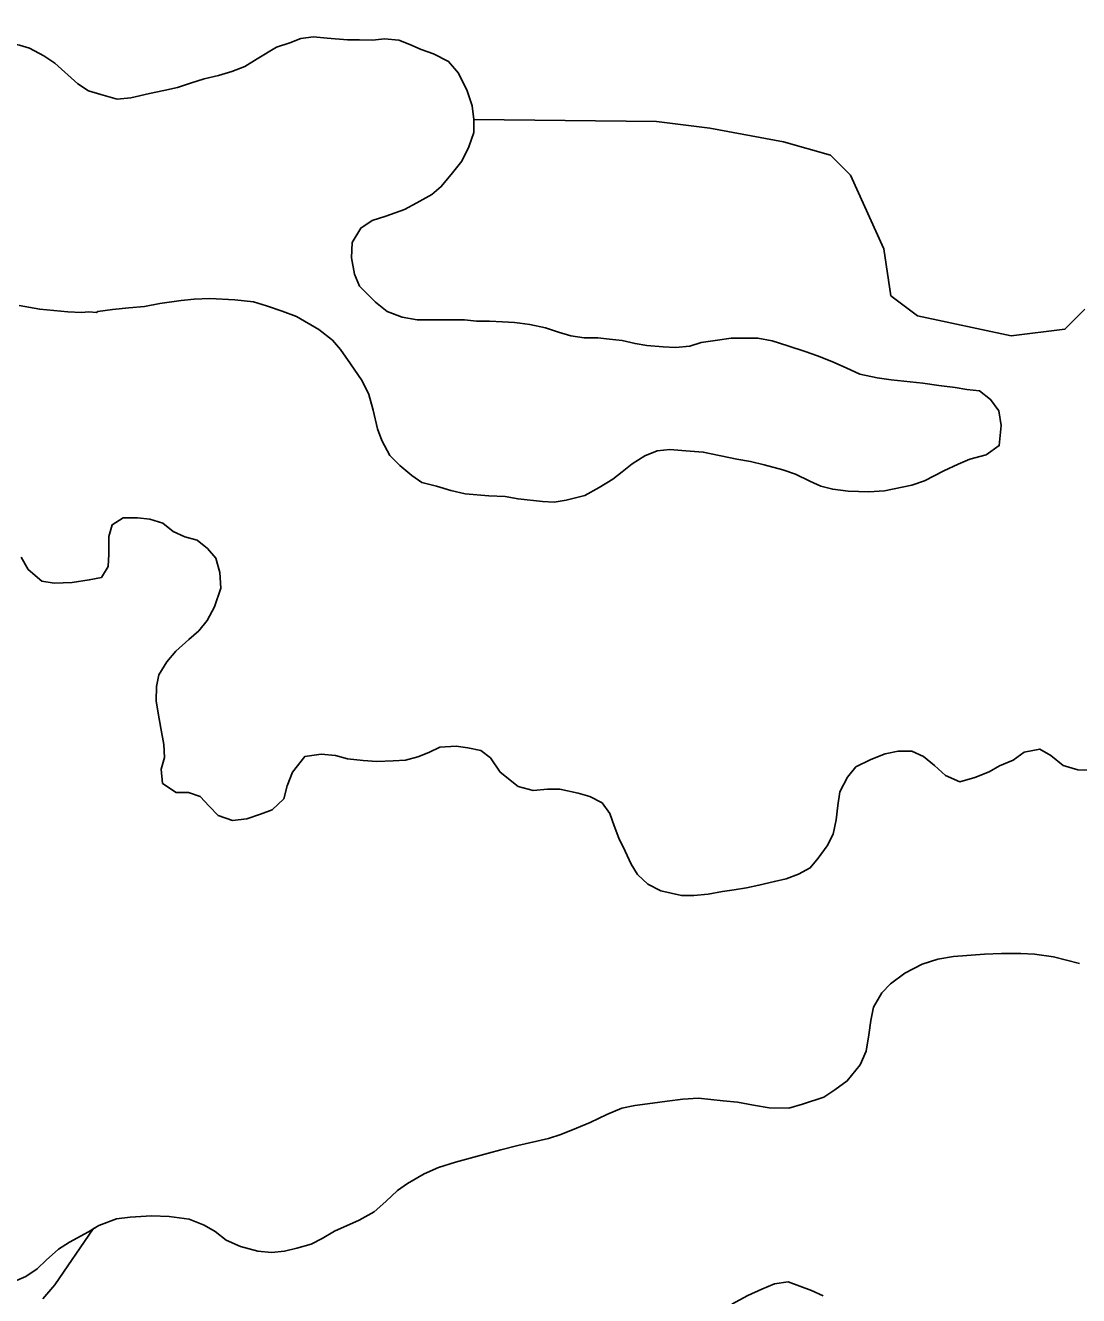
# Model space of a CAD drawing. Extents: x 3219052 to 3256913, y 800770 to 826146.
# Drawn here: x 3227300.4 to 3227567.9, y 811535.4 to 811858 of the extents above; entities that cross this region are included whole.
import ezdxf

# ---------------------------------------------------------------- set-up
doc = ezdxf.new("R2010")
doc.units = 0
doc.layers.add('V-SITE-VEGE', color=7, linetype='Continuous')
doc.layers.add('V-TOPO-SHOR', color=7, linetype='Continuous')

msp = doc.modelspace()

# ---------------------------------------------------------------- linework, layer by layer
at = {"layer": 'V-SITE-VEGE'}
for points in [[(3227414.91, 811782.87), (3227411.91, 811783.2), (3227408.74, 811783.21), (3227403.05, 811783.23), (3227399.88, 811783.24), (3227396.09, 811783.88), (3227392.29, 811785.32), (3227389.29, 811787.7), (3227385.19, 811791.83), (3227383.94, 811794.84), (3227383.16, 811798.95), (3227383.33, 811802.91), (3227385.56, 811806.54), (3227388.41, 811808.43), (3227391.89, 811809.53), (3227396.65, 811811.25), (3227399.81, 811812.98), (3227403.62, 811815.03), (3227406, 811817.08), (3227408.86, 811820.55), (3227411.24, 811823.55), (3227412.99, 811827.18), (3227414.27, 811830.82), (3227414.28, 811834.14), (3227460.63, 811833.59), (3227474.24, 811831.89), (3227492.95, 811828.49), (3227504.86, 811825.09), (3227509.96, 811819.98), (3227518.46, 811801.26), (3227520.17, 811789.35), (3227526.97, 811784.24), (3227550.79, 811779.14), (3227564.4, 811780.84), (3227569.5, 811785.94)], [(3227298.79, 811786.87), (3227304.01, 811785.91), (3227311.12, 811785.25), (3227314.6, 811785.08), (3227316.51, 811785.23), (3227318.4, 811785.07), (3227318.72, 811785.39), (3227322.52, 811785.85), (3227326.64, 811786.31), (3227330.59, 811786.61)], [(3227330.59, 811786.61), (3227334.55, 811787.39), (3227339.93, 811788.17), (3227343.25, 811788.47), (3227347.21, 811788.62), (3227353.54, 811788.28), (3227358.28, 811787.8), (3227361.6, 811786.83), (3227365.55, 811785.4), (3227369.19, 811784.12), (3227374.88, 811780.78), (3227378.35, 811778.08), (3227380.4, 811775.7), (3227382.92, 811772.06), (3227385.91, 811767.77), (3227387.64, 811764.29), (3227388.73, 811760.33), (3227389.83, 811755.58), (3227390.93, 811752.57), (3227392.97, 811748.77), (3227395.5, 811746.23), (3227398.49, 811743.69), (3227401.02, 811741.94), (3227404.81, 811740.98), (3227408.45, 811739.86), (3227412.09, 811739.06), (3227418.1, 811738.56), (3227422.21, 811738.39), (3227425.53, 811737.75), (3227431.7, 811737.1), (3227434.71, 811736.93), (3227437.71, 811737.39), (3227442.46, 811738.65), (3227446.11, 811740.69), (3227449.6, 811742.74), (3227451.98, 811744.63), (3227454.51, 811746.68), (3227457.68, 811748.73), (3227460.85, 811749.98), (3227464.02, 811750.29), (3227468.13, 811749.96), (3227472.56, 811749.63), (3227481.1, 811747.86), (3227484.58, 811747.22), (3227488.05, 811746.42), (3227492.8, 811745.14), (3227495.96, 811744.02), (3227499.59, 811742.27), (3227502.43, 811740.99), (3227505.44, 811740.19), (3227509.39, 811739.71), (3227514.62, 811739.53), (3227518.57, 811739.84), (3227525.54, 811741.24), (3227528.71, 811742.34), (3227533.62, 811744.85), (3227537.26, 811746.58), (3227540.27, 811747.84), (3227544.39, 811748.93), (3227547.72, 811751.3), (3227548.21, 811756.36), (3227547.59, 811760.16), (3227545.54, 811763.01), (3227542.7, 811765.23), (3227539.54, 811765.56), (3227536.53, 811766.05), (3227532.42, 811766.53), (3227528.31, 811767.18), (3227525.14, 811767.5), (3227520.24, 811767.99), (3227516.76, 811768.48), (3227512.33, 811769.44), (3227508.86, 811771.04), (3227505.22, 811772.63), (3227501.59, 811774.06), (3227498.43, 811775.18), (3227494, 811776.62), (3227490.05, 811777.9), (3227486.41, 811778.54), (3227483.09, 811778.55), (3227479.61, 811778.56), (3227476.13, 811778.1), (3227472.01, 811777.48), (3227469.16, 811776.54), (3227465.52, 811776.23), (3227462.36, 811776.4), (3227458.24, 811776.73), (3227455.24, 811777.21), (3227451.92, 811778.01), (3227448.75, 811778.34), (3227445.75, 811778.67), (3227442.27, 811778.68), (3227438.95, 811779.16), (3227435.79, 811780.12), (3227432.47, 811781.24), (3227428.52, 811782.04), (3227425.99, 811782.36), (3227424.56, 811782.53), (3227421.56, 811782.69), (3227418.23, 811782.86), (3227414.91, 811782.87)], [(3227452.73, 811648.3), (3227451.09, 811651.61), (3227449.95, 811654.74), (3227448.8, 811657.88), (3227446.83, 811660.53), (3227443.7, 811662.19), (3227440.74, 811663.02), (3227436.12, 811664.02), (3227432.99, 811664.03), (3227429.36, 811663.71), (3227425.57, 811664.71), (3227420.97, 811668.36), (3227418.5, 811671.99), (3227416.03, 811673.81), (3227412.74, 811674.49), (3227409.77, 811674.99), (3227405.65, 811674.67), (3227402.84, 811673.36), (3227400.03, 811672.21), (3227396.9, 811671.4), (3227393.76, 811671.24), (3227389.64, 811671.09), (3227386.17, 811671.27), (3227382.22, 811671.77), (3227379.09, 811672.61), (3227375.46, 811672.95), (3227371.33, 811672.31), (3227368.19, 811668.35), (3227366.86, 811664.9), (3227366.02, 811661.6), (3227363.05, 811658.81), (3227360.08, 811657.66), (3227356.61, 811656.52), (3227352.98, 811656.03), (3227349.35, 811657.36), (3227347.05, 811659.68), (3227344.75, 811662.16), (3227341.79, 811663.16), (3227338.65, 811663.17), (3227335.2, 811665.49), (3227334.88, 811669.12), (3227335.71, 811672.08), (3227335.56, 811675.38), (3227334.75, 811679.51), (3227334.1, 811683.3), (3227333.61, 811686.44), (3227333.62, 811690.07), (3227334.29, 811693.04), (3227336.28, 811696.33), (3227338.6, 811699.12), (3227341.91, 811702.08), (3227344.39, 811704.21), (3227346.54, 811706.85), (3227348.36, 811710.31), (3227350.03, 811715.08), (3227349.71, 811719.04), (3227348.73, 811722.67), (3227346.6, 811725.15), (3227343.96, 811727.31), (3227340.83, 811728.14), (3227337.87, 811729.47), (3227335.23, 811731.62), (3227331.94, 811732.62), (3227328.81, 811732.96), (3227325.18, 811732.97), (3227322.37, 811731.17), (3227321.54, 811728.2), (3227321.52, 811723.75), (3227321.35, 811720.61), (3227319.69, 811717.82), (3227316.56, 811717.17), (3227312.26, 811716.52), (3227307.65, 811716.37), (3227304.52, 811716.87), (3227301.06, 811719.85), (3227299.25, 811722.99)], [(3227571.7, 811668.88), (3227567.74, 811668.9), (3227563.95, 811670.06), (3227560.83, 811672.54), (3227558.03, 811674.2), (3227554.07, 811673.39), (3227551.26, 811671.42), (3227547.79, 811669.95), (3227545.15, 811668.47), (3227541.52, 811667), (3227537.72, 811665.85), (3227534.1, 811667.52), (3227531.3, 811670), (3227528.5, 811672.31), (3227525.54, 811673.64), (3227522.08, 811673.66), (3227518.77, 811673), (3227515.14, 811671.53), (3227511.34, 811669.73), (3227509.19, 811667.1), (3227507.2, 811663.31), (3227506.7, 811659.85), (3227506.35, 811656.22), (3227505.52, 811652.59), (3227504.02, 811649.63), (3227501.71, 811646.5), (3227499.72, 811644.04), (3227496.75, 811642.4), (3227493.61, 811641.25), (3227490.64, 811640.6), (3227486.68, 811639.62), (3227483.54, 811638.97), (3227480.41, 811638.49), (3227477.44, 811638.01), (3227473.81, 811637.36), (3227470.18, 811637.04), (3227467.04, 811637.05), (3227461.77, 811638.22), (3227458.48, 811639.88), (3227455.85, 811642.36), (3227454.21, 811645), (3227452.73, 811648.3)], [(3227375.74, 811549.92), (3227378.88, 811551.72), (3227385.16, 811554.51), (3227388.96, 811556.64), (3227391.93, 811559.27), (3227394.91, 811562.07), (3227397.39, 811563.87), (3227401.68, 811566.33), (3227405.32, 811567.97), (3227409.61, 811569.28), (3227414.23, 811570.58), (3227418.03, 811571.56), (3227421.16, 811572.38), (3227425.45, 811573.52), (3227433.21, 811575.31), (3227436.35, 811576.28), (3227440.31, 811577.92), (3227443.78, 811579.4), (3227448.07, 811581.36), (3227451.87, 811583), (3227455.17, 811583.65), (3227459.63, 811584.29), (3227463.42, 811584.78), (3227467.38, 811585.26), (3227471.34, 811585.58), (3227477.6, 811584.9), (3227481.23, 811584.56), (3227485.35, 811583.72), (3227489.31, 811583.05), (3227494.26, 811583.04), (3227497.72, 811584.01), (3227503.17, 811585.81), (3227505.98, 811587.62), (3227509.12, 811589.91), (3227512.43, 811594.03), (3227513.93, 811597.48), (3227514.6, 811601.61), (3227515.1, 811605.23), (3227515.77, 811608.69), (3227517.93, 811612.32), (3227520.08, 811614.62), (3227523.72, 811617.25), (3227528.18, 811619.54), (3227532.14, 811620.85), (3227536.1, 811621.5), (3227544.02, 811622.13), (3227548.3, 811622.28), (3227553.25, 811622.27), (3227556.72, 811622.09), (3227561.5, 811621.42), (3227568.09, 811619.75)], [(3227304.82, 811534.59), (3227307.8, 811538.09), (3227317.6, 811552.35), (3227319.02, 811553.23), (3227323.48, 811554.86), (3227326.94, 811555.35), (3227332.38, 811555.66), (3227336.84, 811555.48), (3227341.95, 811554.81), (3227345.74, 811553.31), (3227348.53, 811551.66), (3227351.33, 811549.5), (3227354.96, 811547.84), (3227359.4, 811546.67), (3227362.87, 811546.33), (3227366.17, 811546.65), (3227369.3, 811547.47), (3227372.93, 811548.44), (3227375.74, 811549.92)], [(3227503.04, 811535.34), (3227500.07, 811536.69), (3227494.14, 811538.87), (3227490.64, 811538.34), (3227487.4, 811537), (3227483.89, 811535.39), (3227479.84, 811533.25)]]:
    msp.add_lwpolyline(points, dxfattribs=at)
at = {"layer": 'V-TOPO-SHOR'}
for points in [[(3227262.93, 811858.02), (3227266.89, 811857.69), (3227269.9, 811857.68), (3227273.22, 811857.52), (3227274.8, 811857.19), (3227276.38, 811856.71), (3227280.81, 811855.59), (3227284.76, 811854.63), (3227288.55, 811854.3), (3227291.56, 811854.14), (3227292.67, 811854.13), (3227294.88, 811853.81), (3227298.04, 811853.17), (3227298.83, 811853.01), (3227301.37, 811852.21), (3227305, 811850.3), (3227307.84, 811848.39), (3227313.68, 811843.15)], [(3227313.68, 811843.15), (3227316.36, 811841.4), (3227319.52, 811840.44), (3227323.64, 811839.32), (3227327.12, 811839.63), (3227331.87, 811840.72), (3227335.51, 811841.5), (3227338.99, 811842.28), (3227342.32, 811843.38), (3227345.8, 811844.48), (3227349.44, 811845.26), (3227352.77, 811846.35), (3227356.09, 811847.61), (3227359.27, 811849.5), (3227364.18, 811852.49), (3227367.5, 811853.59), (3227370.36, 811854.69), (3227373.52, 811855.15), (3227377, 811854.82), (3227382.22, 811854.33), (3227385.23, 811854.32), (3227388.55, 811854.31), (3227391.56, 811854.62), (3227395.2, 811854.29), (3227398.04, 811853.18), (3227400.88, 811851.9), (3227404.04, 811850.78), (3227407.84, 811848.87), (3227410.36, 811845.86), (3227412.56, 811841.42), (3227413.81, 811837.62), (3227414.28, 811834.14), (3227414.27, 811830.82), (3227412.99, 811827.18), (3227411.24, 811823.55), (3227408.86, 811820.55), (3227406, 811817.08), (3227403.62, 811815.03), (3227399.81, 811812.98), (3227396.65, 811811.25), (3227391.89, 811809.53), (3227388.41, 811808.43), (3227385.56, 811806.54), (3227383.33, 811802.91), (3227383.16, 811798.95), (3227383.94, 811794.84), (3227385.19, 811791.83), (3227389.29, 811787.7), (3227392.29, 811785.32), (3227396.09, 811783.88), (3227399.88, 811783.24), (3227403.05, 811783.23), (3227408.74, 811783.21), (3227411.91, 811783.2), (3227414.91, 811782.87), (3227418.23, 811782.86), (3227421.56, 811782.69), (3227424.56, 811782.53), (3227425.99, 811782.36), (3227428.52, 811782.04), (3227432.47, 811781.24), (3227435.79, 811780.12), (3227438.95, 811779.16), (3227442.27, 811778.68), (3227445.75, 811778.67), (3227448.75, 811778.34), (3227451.92, 811778.01), (3227455.24, 811777.21), (3227458.24, 811776.73), (3227462.36, 811776.4), (3227465.52, 811776.23), (3227469.16, 811776.54), (3227472.01, 811777.48), (3227476.13, 811778.1), (3227479.61, 811778.56), (3227483.09, 811778.55), (3227486.41, 811778.54), (3227490.05, 811777.9), (3227494, 811776.62), (3227498.43, 811775.18), (3227501.59, 811774.06), (3227505.22, 811772.63), (3227508.86, 811771.04), (3227512.33, 811769.44), (3227516.76, 811768.48), (3227520.24, 811767.99), (3227525.14, 811767.5), (3227528.31, 811767.18), (3227532.42, 811766.53), (3227536.53, 811766.05), (3227539.54, 811765.56), (3227542.7, 811765.23), (3227545.54, 811763.01), (3227547.59, 811760.16), (3227548.21, 811756.36), (3227547.72, 811751.3), (3227544.39, 811748.93), (3227540.27, 811747.84), (3227537.26, 811746.58), (3227533.62, 811744.85), (3227528.71, 811742.34)], [(3227528.71, 811742.34), (3227525.54, 811741.24), (3227518.57, 811739.84), (3227514.62, 811739.53), (3227509.39, 811739.71), (3227505.44, 811740.19), (3227502.44, 811740.99), (3227499.59, 811742.27), (3227495.96, 811744.02), (3227492.8, 811745.14), (3227488.05, 811746.42), (3227484.58, 811747.22), (3227481.1, 811747.86), (3227472.56, 811749.63), (3227468.13, 811749.96), (3227464.02, 811750.29), (3227460.85, 811749.98), (3227457.68, 811748.73), (3227454.51, 811746.68), (3227451.98, 811744.63), (3227449.6, 811742.74), (3227446.11, 811740.69), (3227442.46, 811738.65), (3227437.71, 811737.39), (3227434.71, 811736.93), (3227431.7, 811737.1), (3227425.53, 811737.75), (3227422.21, 811738.39), (3227418.1, 811738.56), (3227412.09, 811739.06), (3227408.45, 811739.86), (3227404.81, 811740.98), (3227401.02, 811741.94), (3227398.49, 811743.69), (3227395.5, 811746.23), (3227392.97, 811748.77), (3227390.93, 811752.57), (3227389.83, 811755.58), (3227388.73, 811760.33), (3227387.64, 811764.29), (3227385.91, 811767.77), (3227382.92, 811772.06), (3227380.4, 811775.7), (3227378.35, 811778.08), (3227374.88, 811780.78), (3227369.19, 811784.12), (3227365.55, 811785.4), (3227361.6, 811786.83), (3227358.28, 811787.8), (3227353.54, 811788.28), (3227347.21, 811788.62), (3227343.25, 811788.47), (3227339.93, 811788.17), (3227334.55, 811787.39), (3227330.59, 811786.61), (3227326.64, 811786.31), (3227322.52, 811785.85), (3227318.72, 811785.39), (3227318.4, 811785.07), (3227316.51, 811785.23), (3227314.6, 811785.08), (3227311.12, 811785.25), (3227304.01, 811785.91), (3227298.79, 811786.87)], [(3227299.25, 811722.99), (3227301.06, 811719.85), (3227304.52, 811716.87), (3227307.65, 811716.37), (3227312.26, 811716.52), (3227316.56, 811717.17), (3227319.69, 811717.82), (3227321.35, 811720.61), (3227321.52, 811723.75), (3227321.54, 811728.2), (3227322.37, 811731.17), (3227325.18, 811732.97), (3227328.81, 811732.96), (3227331.94, 811732.62), (3227335.23, 811731.62), (3227337.87, 811729.47), (3227340.83, 811728.14), (3227343.96, 811727.31)], [(3227343.96, 811727.31), (3227346.6, 811725.15), (3227348.73, 811722.67), (3227349.71, 811719.04), (3227350.03, 811715.08), (3227348.36, 811710.31), (3227346.54, 811706.85), (3227344.39, 811704.22), (3227341.91, 811702.08), (3227338.6, 811699.12), (3227336.28, 811696.33), (3227334.29, 811693.03), (3227333.62, 811690.07), (3227333.61, 811686.44), (3227334.1, 811683.3), (3227334.75, 811679.51), (3227335.56, 811675.38), (3227335.71, 811672.08), (3227334.88, 811669.12), (3227335.2, 811665.49), (3227338.65, 811663.17), (3227341.79, 811663.16), (3227344.75, 811662.16), (3227347.05, 811659.68), (3227349.35, 811657.36), (3227352.98, 811656.03), (3227356.61, 811656.52), (3227360.08, 811657.66), (3227363.05, 811658.81), (3227366.02, 811661.6), (3227366.86, 811664.9), (3227368.19, 811668.35), (3227371.33, 811672.31), (3227375.46, 811672.95), (3227379.09, 811672.61), (3227382.22, 811671.77), (3227386.17, 811671.27), (3227389.64, 811671.09), (3227393.76, 811671.24), (3227396.9, 811671.4), (3227400.03, 811672.21), (3227402.84, 811673.36), (3227405.65, 811674.67), (3227409.77, 811674.99), (3227412.74, 811674.49), (3227416.03, 811673.81), (3227418.5, 811671.99), (3227420.96, 811668.36), (3227425.57, 811664.71), (3227429.36, 811663.71), (3227432.99, 811664.03), (3227436.12, 811664.02), (3227440.74, 811663.02), (3227443.7, 811662.19), (3227446.83, 811660.53), (3227448.8, 811657.88), (3227449.95, 811654.74), (3227451.09, 811651.61), (3227452.73, 811648.3), (3227454.21, 811645), (3227455.85, 811642.36), (3227458.48, 811639.88), (3227461.77, 811638.22), (3227467.04, 811637.05), (3227470.18, 811637.04), (3227473.81, 811637.36), (3227477.44, 811638.01), (3227480.41, 811638.49), (3227483.54, 811638.97), (3227486.68, 811639.62), (3227490.64, 811640.6), (3227493.61, 811641.25), (3227496.75, 811642.4), (3227499.72, 811644.04), (3227501.71, 811646.5), (3227504.02, 811649.63), (3227505.52, 811652.59), (3227506.35, 811656.22), (3227506.7, 811659.85), (3227507.2, 811663.31), (3227509.19, 811667.1), (3227511.34, 811669.73), (3227515.14, 811671.53), (3227518.77, 811673), (3227522.08, 811673.66), (3227525.54, 811673.64), (3227528.5, 811672.31), (3227531.3, 811670), (3227534.1, 811667.52), (3227537.72, 811665.85), (3227541.52, 811667), (3227545.15, 811668.47), (3227547.79, 811669.95), (3227551.26, 811671.42), (3227554.07, 811673.39), (3227558.03, 811674.2), (3227560.83, 811672.54), (3227563.95, 811670.06), (3227567.74, 811668.9), (3227571.7, 811668.88)], [(3227568.09, 811619.75), (3227561.5, 811621.42), (3227556.72, 811622.09), (3227553.25, 811622.27), (3227548.3, 811622.28), (3227544.02, 811622.13), (3227536.1, 811621.5), (3227532.14, 811620.85), (3227528.18, 811619.54), (3227523.72, 811617.25), (3227520.08, 811614.62), (3227517.93, 811612.32), (3227515.77, 811608.69), (3227515.1, 811605.23), (3227514.6, 811601.61), (3227513.93, 811597.48), (3227512.43, 811594.03), (3227509.12, 811589.91), (3227505.98, 811587.62), (3227503.17, 811585.81), (3227497.72, 811584.01), (3227494.26, 811583.04), (3227489.31, 811583.05), (3227485.35, 811583.72), (3227481.23, 811584.56), (3227477.6, 811584.9), (3227471.34, 811585.58), (3227467.38, 811585.26), (3227463.42, 811584.78), (3227459.63, 811584.29), (3227455.17, 811583.65), (3227451.87, 811583), (3227448.07, 811581.36), (3227443.78, 811579.4), (3227440.31, 811577.92), (3227436.35, 811576.28), (3227433.21, 811575.31), (3227425.45, 811573.52), (3227421.16, 811572.38), (3227418.03, 811571.56), (3227414.23, 811570.58), (3227409.61, 811569.28), (3227405.32, 811567.97), (3227401.68, 811566.33), (3227397.39, 811563.87), (3227394.91, 811562.07), (3227391.93, 811559.27), (3227388.96, 811556.64), (3227385.16, 811554.51), (3227378.88, 811551.72), (3227375.74, 811549.92), (3227372.93, 811548.44), (3227369.3, 811547.47), (3227366.17, 811546.65)], [(3227366.17, 811546.65), (3227362.87, 811546.33), (3227359.4, 811546.67), (3227354.96, 811547.84), (3227351.33, 811549.5), (3227348.53, 811551.65), (3227345.74, 811553.31), (3227341.95, 811554.81), (3227336.84, 811555.48), (3227332.38, 811555.66), (3227326.94, 811555.35), (3227323.48, 811554.86), (3227319.02, 811553.23), (3227316.38, 811551.59), (3227311.58, 811548.96), (3227308.77, 811547.16), (3227305.63, 811544.36), (3227303.32, 811542.23), (3227300.51, 811540.26), (3227297.54, 811538.95)]]:
    msp.add_lwpolyline(points, dxfattribs=at)

doc.saveas('drawing.dxf')
